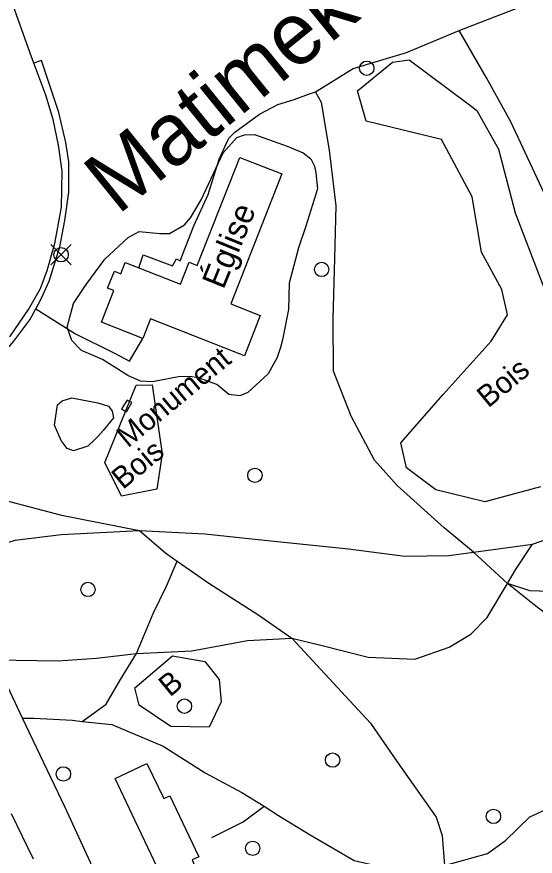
# Model space of a CAD drawing. Extents: x 347059 to 352153, y 6073752 to 6078601.
# Drawn here: x 348913.3 to 349021.6, y 6074780.5 to 6074955.8 of the extents above; entities that cross this region are included whole.
import ezdxf

# ---------------------------------------------------------------- set-up
doc = ezdxf.new("R2010")
doc.units = 0
for name, color, linetype in [('Level 2', 7, 'Continuous'), ('Level 21', 7, 'Continuous'), ('Level 22', 7, 'Continuous'), ('Level 31', 7, 'Continuous'), ('Level 36', 7, 'Continuous'), ('Level 39', 7, 'Continuous'), ('Level 41', 7, 'Continuous'), ('Level 44', 7, 'Continuous'), ('Level 52', 7, 'Continuous')]:
    doc.layers.add(name, color=color, linetype=linetype)

msp = doc.modelspace()

# ---------------------------------------------------------------- linework, layer by layer
at = {"layer": 'Level 2'}
for points in [[(348967.74, 6074884.69), (348965.84, 6074881.26), (348961.63, 6074877.32), (348959.93, 6074876.65), (348957.64, 6074876.94), (348955.14, 6074879.02), (348951.3, 6074880.44), (348949.42, 6074880.7), (348947.15, 6074880.61), (348941.7, 6074879.6), (348939.19, 6074879.7), (348936.53, 6074880.9), (348931.24, 6074884.23), (348926.86, 6074886.11), (348924.85, 6074888.24), (348923.85, 6074890.98), (348925.17, 6074895.92), (348927.82, 6074899.91), (348931.73, 6074905.2), (348936.6, 6074909.7), (348938.9, 6074911.02), (348943.23, 6074910.55), (348945.21, 6074910.54), (348948.38, 6074912.37), (348949.66, 6074913.83), (348951.83, 6074917.58), (348956.42, 6074927.41), (348959.28, 6074930.6), (348960.9, 6074931.2), (348962.97, 6074931.26), (348969.82, 6074928.78), (348973.17, 6074927.4), (348974.79, 6074926.18), (348975.53, 6074924.66), (348975.82, 6074923.22), (348976.16, 6074919.91), (348973.69, 6074912.09), (348972.19, 6074907.54), (348970.24, 6074900.17), (348970.07, 6074894.68), (348968.87, 6074888.32), (348968.45, 6074886.74), (348967.74, 6074884.69)], [(348930.32, 6074868.21), (348929.56, 6074867.49), (348928.21, 6074866.12), (348925.2, 6074865.19), (348923.88, 6074865.68), (348922.61, 6074867.29), (348921.19, 6074870.52), (348921.88, 6074874.77), (348922.82, 6074875.63), (348924.81, 6074876.24), (348930.29, 6074875.22), (348932.5, 6074874.48), (348933.28, 6074873.46), (348933.57, 6074872.02), (348931.42, 6074869.44), (348930.32, 6074868.21)]]:
    msp.add_lwpolyline(points, dxfattribs=at)
at = {"layer": 'Level 21'}
for points in [[(348911.92, 6074888.95), (348915.78, 6074894.66), (348918.3, 6074899.08), (348919.69, 6074902.85), (348921.32, 6074908.51), (348922.66, 6074916.07), (348922.8, 6074923.61), (348922.09, 6074928.99), (348920.93, 6074934.37), (348919.42, 6074939.45), (348916.92, 6074946.17), (348916.15, 6074948.26), (348910.09, 6074965.3)], [(348931.17, 6074773.85), (348923.43, 6074790.67), (348914.53, 6074809.33), (348908.74, 6074821.47)], [(348912.17, 6074789.36), (348916.77, 6074779.9)]]:
    msp.add_lwpolyline(points, dxfattribs=at)
at = {"layer": 'Level 22'}
for points in [[(349079.79, 6074789.3), (349077.08, 6074794.66), (349074.34, 6074801.02), (349071.14, 6074809.78), (349068.44, 6074816.99), (349063.51, 6074830.5), (349059.87, 6074839.27), (349053.41, 6074854.08), (349050.85, 6074860.76), (349049.24, 6074864.26), (349042.96, 6074878.49), (349035.56, 6074894.07), (349027.55, 6074910.37), (349016.53, 6074933.92), (349011.45, 6074943.09), (349005.77, 6074952.98)], [(348888.1, 6074866.71), (348891.11, 6074871.18), (348892.14, 6074872.12), (348895.67, 6074873.8), (348900.08, 6074876.22), (348902.89, 6074878.29), (348908.74, 6074883.53), (348912.75, 6074888.06), (348916.05, 6074892.53), (348917.29, 6074894.8), (348918.45, 6074896.92), (348920.12, 6074900.63), (348922.33, 6074907.77), (348923.41, 6074913.28), (348924.2, 6074919.22), (348924.19, 6074925.57), (348923.58, 6074929.57), (348922.12, 6074935.85), (348918.49, 6074946.72), (348916.92, 6074946.17)], [(349068.44, 6074816.99), (349062.95, 6074812.52), (349059.37, 6074811.93), (349053.13, 6074815.04), (349043.34, 6074819.89), (349031.64, 6074825.56), (349022.09, 6074832.45), (349015.81, 6074837.41), (349008.7, 6074844.01), (349002.62, 6074849.1), (348992.82, 6074857.93), (348988.08, 6074863.24), (348983.16, 6074872.37), (348979.51, 6074881.81), (348979.45, 6074892.76), (348979.78, 6074905.42), (348980.04, 6074916.34), (348978.64, 6074928), (348977, 6074937.95), (348975.71, 6074940.17)], [(348890.44, 6074859.66), (348896.09, 6074858.3), (348905.17, 6074856.33), (348922.68, 6074851.7), (348939, 6074848.51), (348952.63, 6074847.79), (348965.05, 6074846.51), (348982.63, 6074844.7), (348994.37, 6074843.16), (349003.61, 6074843.32), (349008.7, 6074844.01), (349021.04, 6074845.66), (349029.27, 6074848.49)], [(349203.69, 6074836.93), (349196.5, 6074835.52), (349191.13, 6074836.91), (349182.14, 6074842.09), (349173.07, 6074847.36), (349164.28, 6074850.13), (349155.01, 6074852.2), (349143.35, 6074853.32), (349130.32, 6074852.83), (349117.15, 6074851.78), (349106.3, 6074849.93), (349093.99, 6074847.47), (349085.97, 6074845.13), (349077.21, 6074842.77), (349071.74, 6074841.35), (349059.87, 6074839.27), (349043.29, 6074835.95), (349032.47, 6074835.51), (349020.48, 6074835.92), (349015.81, 6074837.41)], [(348899.44, 6074840.82), (348907.02, 6074844.62), (348913.03, 6074846.48), (348922.62, 6074847.7), (348939, 6074848.51)], [(348939, 6074848.51), (348944.46, 6074843.8), (348946.85, 6074842.11), (348953.64, 6074837.35), (348963.66, 6074830.99), (348970.82, 6074826.05), (348987.2, 6074808.28), (348992.77, 6074800.18), (349000.94, 6074788.62), (349002.17, 6074784.79), (349002.67, 6074778.53)], [(348908.74, 6074821.47), (348921.92, 6074821.29), (348929.97, 6074821.82), (348938.38, 6074822.81), (348949.89, 6074823.36), (348961.54, 6074825.55), (348970.82, 6074826.05), (348976.55, 6074824.63), (348986.72, 6074822.06), (348996.49, 6074821.61), (349003.63, 6074824.12), (349008.14, 6074826.86), (349011.57, 6074830.36), (349015.81, 6074837.41), (349017.53, 6074840.26), (349021.04, 6074845.66)], [(348927.01, 6074808.63), (348932.02, 6074812.24), (348935.01, 6074817.36), (348938.38, 6074822.81), (348941.81, 6074831.2), (348944.6, 6074836.91), (348946.85, 6074842.11)], [(348914.53, 6074809.33), (348916.89, 6074809.32), (348925.01, 6074808.85), (348927.01, 6074808.63), (348933.18, 6074807.96), (348943.93, 6074803.45), (348952.7, 6074797.87), (348960.35, 6074793.8), (348964.98, 6074790.89), (348968.02, 6074788.98), (348974.6, 6074784.92), (348983.78, 6074779.56), (348987.13, 6074778.83), (348992.11, 6074778.31), (349002.67, 6074778.53), (349011.62, 6074781.04), (349015.39, 6074783.77), (349020.51, 6074788.69), (349023.68, 6074790.14), (349034.82, 6074796.18), (349043.61, 6074798.87), (349058.62, 6074800.1), (349074.34, 6074801.02)], [(348954.07, 6074784.4), (348960.61, 6074787.62), (348964.98, 6074790.89)]]:
    msp.add_lwpolyline(points, dxfattribs=at)
at = {"layer": 'Level 31'}
for points in [[(348964.19, 6074893.44), (348960.89, 6074885.03), (348941.25, 6074892.73), (348939.65, 6074888.66), (348931.02, 6074892.05), (348933.61, 6074898.64), (348932.32, 6074899.14), (348933.72, 6074902.7), (348935.08, 6074902.17), (348936, 6074904.5), (348947.57, 6074899.96), (348949.37, 6074904.55), (348951.05, 6074903.89), (348959.91, 6074926.45), (348968.69, 6074923), (348958.03, 6074895.86), (348964.19, 6074893.44)], [(348951.36, 6074780.34), (348949.96, 6074779.68), (348950.42, 6074778.72), (348946.94, 6074777.07), (348946.43, 6074778.14), (348943.38, 6074776.69), (348937.47, 6074789.14), (348933.87, 6074796.7), (348940.54, 6074799.86), (348944.03, 6074792.5), (348945.29, 6074793.1), (348951.36, 6074780.34)]]:
    msp.add_lwpolyline(points, dxfattribs=at)
at = {"layer": 'Level 36'}
for p, q in [((348924.71, 6074904.01), (348920.48, 6074908.24)), ((348920.48, 6074904.01), (348924.71, 6074908.24))]:
    msp.add_line(p, q, dxfattribs=at)
for centre in [(348986.44, 6074945.1), (348922.6, 6074906.13), (348977.02, 6074903.05), (348963.07, 6074860.04), (348928.21, 6074836.19), (348948.36, 6074811.81), (348979.3, 6074800.54), (348923.08, 6074797.65), (349012.9, 6074788.78), (348962.61, 6074782.11)]:
    msp.add_circle(centre, 1.5, dxfattribs=at)
at = {"layer": 'Level 39'}
msp.add_lwpolyline([(348935.21, 6074873.91), (348936.23, 6074873.32), (348937.34, 6074875.25), (348936.4, 6074875.75), (348935.21, 6074873.91)], dxfattribs=at)
at = {"layer": 'Level 44'}
for points in [[(349022.75, 6074857.61), (349011.12, 6074854.51), (349000.87, 6074857), (348994.75, 6074861.6), (348993.55, 6074866.84), (349002.4, 6074876.9), (349012.42, 6074888.1), (349015.85, 6074893.59), (349014.65, 6074898.84), (349010.37, 6074906.68), (349008.47, 6074918.21), (349002.07, 6074930.23), (348986.31, 6074934.06), (348984.53, 6074940.36), (348991.8, 6074946.34), (348995.31, 6074946.86), (349007.34, 6074937.89), (349009.43, 6074936.29), (349013.94, 6074928.17), (349017.43, 6074914.92), (349024.3, 6074896.89)], [(348931.74, 6074862.69), (348938.3, 6074878.91), (348941.6, 6074878.95), (348943.68, 6074864.52), (348942.57, 6074857.16), (348935.19, 6074855.67), (348931.74, 6074862.69)], [(348953.53, 6074807.4), (348945.55, 6074807.53), (348938.92, 6074812), (348937.99, 6074815.64), (348945.89, 6074822.3), (348952.63, 6074821.12), (348955.61, 6074817.38), (348956.04, 6074812.72), (348953.53, 6074807.4)]]:
    msp.add_lwpolyline(points, dxfattribs=at)
at = {"layer": 'Level 52'}
for points in [[(348938.82, 6074903.39), (348939.73, 6074906.12), (348945.84, 6074903.79), (348946.71, 6074905.29), (348947.45, 6074904.85), (348950.3, 6074912.14), (348953.33, 6074918.75), (348955.64, 6074926.13), (348957.66, 6074930.51), (348958.88, 6074931.77), (348964.03, 6074935.5), (348967.87, 6074937.52), (348971.26, 6074938.56), (348974.25, 6074939.71), (348975.71, 6074940.17), (348983.63, 6074945.02), (348994.74, 6074948.42), (349005.77, 6074952.98), (349019.26, 6074958.24), (349033.24, 6074966.37)], [(348917.29, 6074894.8), (348925.58, 6074889.62), (348933.9, 6074885.48), (348936.9, 6074883.88), (348939.65, 6074888.66)]]:
    msp.add_lwpolyline(points, dxfattribs=at)

# ---------------------------------------------------------------- texts
at = {"layer": 'Level 31'}
msp.add_text('Église', height=5, rotation=67.8151, dxfattribs=at).set_placement((348956.5, 6074898.7))
at = {"layer": 'Level 39'}
msp.add_text('Monument', height=4.5, rotation=39.568, dxfattribs=at).set_placement((348936.55, 6074865.64))
at = {"layer": 'Level 41'}
msp.add_text('Matimekosh', height=13, rotation=39, dxfattribs=at).set_placement((348934.42, 6074914.28))
at = {"layer": 'Level 44'}
for s, p in [('Bois', (349011.8, 6074873.99)), ('Bois', (348935.5, 6074856.94)), ('B', (348945.32, 6074813.59))]:
    msp.add_text(s, height=4.5, rotation=39.568, dxfattribs=at).set_placement(p)

doc.saveas('drawing.dxf')
